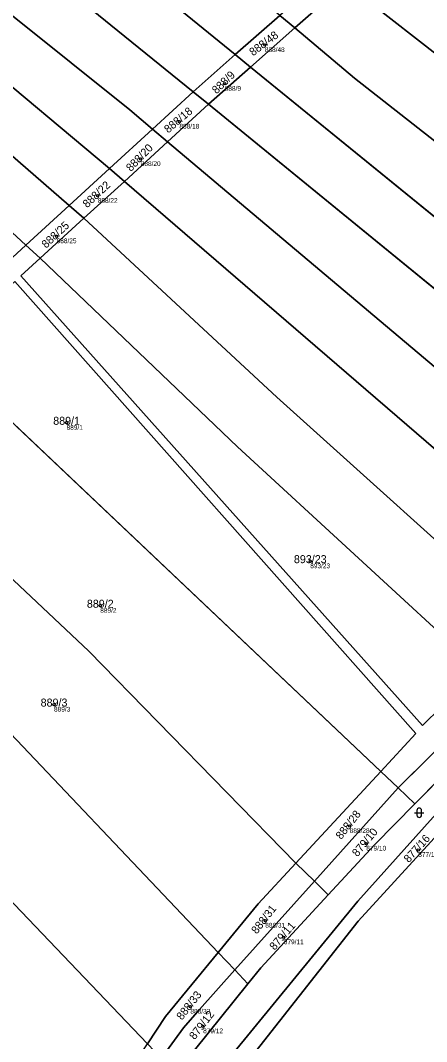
# Model space of a CAD drawing. Extents: x -603967 to -594699, y -1179315 to -1165625.
# Drawn here: x -597518.2 to -597432, y -1171449.4 to -1171232.5 of the extents above; entities that cross this region are included whole.
import ezdxf

# ---------------------------------------------------------------- set-up
doc = ezdxf.new("R2010")
doc.units = 0
for name, color, linetype in [('Definiční body', 7, 'Continuous'), ('Hranice parcel', 7, 'Continuous'), ('Parcelní čísla', 7, 'Continuous'), ('Polygon parcely', 7, 'Continuous'), ('Značky kultur', 7, 'Continuous')]:
    doc.layers.add(name, color=color, linetype=linetype)

msp = doc.modelspace()

# ---------------------------------------------------------------- linework, layer by layer
at = {"layer": 'Definiční body'}
for centre in [(-597466.34, -1171237.72994), (-597474.86, -1171245.95994), (-597484.48, -1171253.98994), (-597492.69, -1171261.93994), (-597501.83, -1171269.75994), (-597510.56, -1171278.33994), (-597508.45, -1171317.97994), (-597456.7, -1171347.36994), (-597501.3, -1171356.83994), (-597511.12, -1171377.82994), (-597448.32, -1171403.61994), (-597444.79, -1171407.34994), (-597433.76, -1171408.68994), (-597466.25, -1171423.70994), (-597462.31, -1171427.23994), (-597482.14, -1171441.98994), (-597479.44, -1171446.14994)]:
    msp.add_circle(centre, 0.25, dxfattribs=at)
at = {"layer": 'Hranice parcel'}
for p, q in [((-597472.67, -1171239.77), (-597602.2, -1171134.46)), ((-597481.53, -1171247.68), (-597611.54, -1171142.36)), ((-597459.97, -1171234.11), (-597449.24, -1171224.62)), ((-597449.24, -1171224.62), (-597350.39, -1171301.68)), ((-597463.12, -1171231.46), (-597472.67, -1171239.77)), ((-597463.12, -1171231.46), (-597459.97, -1171234.11)), ((-597469.39, -1171242.44), (-597459.97, -1171234.11)), ((-597472.67, -1171239.77), (-597481.53, -1171247.68)), ((-597469.39, -1171242.44), (-597472.67, -1171239.77)), ((-597478.28, -1171250.33), (-597469.39, -1171242.44)), ((-597371.53, -1171322.01), (-597469.39, -1171242.44)), ((-597490.18, -1171255.6), (-597481.53, -1171247.68)), ((-597481.53, -1171247.68), (-597478.28, -1171250.33)), ((-597478.28, -1171250.33), (-597486.99, -1171258.29)), ((-597380.16, -1171330.44), (-597478.28, -1171250.33)), ((-597490.18, -1171255.6), (-597499.3, -1171263.96)), ((-597490.18, -1171255.6), (-597486.99, -1171258.29)), ((-597496.18, -1171266.69), (-597486.99, -1171258.29)), ((-597486.99, -1171258.29), (-597389.98, -1171340.1)), ((-597499.3, -1171263.96), (-597507.9, -1171271.83)), ((-597499.3, -1171263.96), (-597496.18, -1171266.69)), ((-597504.78, -1171274.54), (-597496.18, -1171266.69)), ((-597496.18, -1171266.69), (-597399.82, -1171349.78)), ((-597507.9, -1171271.83), (-597517.08, -1171280.25)), ((-597507.9, -1171271.83), (-597504.78, -1171274.54)), ((-597514.06, -1171283.04), (-597504.78, -1171274.54)), ((-597517.08, -1171280.25), (-597514.06, -1171283.04)), ((-597536.01, -1171302.78), (-597441.73, -1171392.05)), ((-597416.59, -1171374.28), (-597438.05, -1171395.53)), ((-597413.26, -1171377.4), (-597434.49, -1171398.91)), ((-597441.73, -1171392.05), (-597459.73, -1171411.51)), ((-597441.73, -1171392.05), (-597438.05, -1171395.53)), ((-597438.05, -1171395.53), (-597455.81, -1171415.35)), ((-597438.05, -1171395.53), (-597434.49, -1171398.91)), ((-597459.73, -1171411.51), (-597455.81, -1171415.35)), ((-597455.81, -1171415.35), (-597472.71, -1171434.21)), ((-597455.81, -1171415.35), (-597452.88, -1171418.22)), ((-597476.23, -1171430.49), (-597472.71, -1171434.21)), ((-597472.71, -1171434.21), (-597469.94, -1171437.13))]:
    msp.add_line(p, q, dxfattribs=at)
for points in [[(-597619, -1171152.15), (-597495.03, -1171251.51), (-597490.18, -1171255.6)], [(-597625.73, -1171158.41), (-597527.76, -1171240.19), (-597499.3, -1171263.96)], [(-597596.69, -1171198.02), (-597549.97, -1171235.28), (-597507.9, -1171271.83)], [(-597459.97, -1171234.11), (-597447.27, -1171244.77), (-597361.34, -1171312.21)], [(-597517.08, -1171280.25), (-597519.96, -1171282.89), (-597546.95, -1171253.04)], [(-597546.95, -1171253.04), (-597526.84, -1171271.23), (-597517.08, -1171280.25)], [(-597504.78, -1171274.54), (-597463.8, -1171312.54), (-597410.62, -1171360.4)], [(-597420.76, -1171370.38), (-597432.83, -1171382.26), (-597518.17, -1171286.79), (-597514.06, -1171283.04)], [(-597514.06, -1171283.04), (-597472.17, -1171323.11), (-597420.76, -1171370.38)], [(-597536.01, -1171302.78), (-597519.45, -1171287.94), (-597434.29, -1171384), (-597441.73, -1171392.05)], [(-597554.16, -1171319.04), (-597503.7, -1171366.48), (-597459.73, -1171411.51)], [(-597570.57, -1171333.75), (-597529.49, -1171374.44), (-597476.23, -1171430.49)], [(-597587.43, -1171348.86), (-597550.95, -1171387.45), (-597491.29, -1171449.91)], [(-597400.18, -1171364.14), (-597404.12, -1171372.23), (-597446.62, -1171419.62), (-597477.72, -1171457.61)], [(-597400.25, -1171373.28), (-597446.51, -1171423.81), (-597471.59, -1171455.69)], [(-597434.49, -1171398.91), (-597442.99, -1171407.52), (-597452.88, -1171418.22)], [(-597459.73, -1171411.51), (-597467.74, -1171420.18), (-597476.23, -1171430.49)], [(-597452.88, -1171418.22), (-597467.22, -1171433.75), (-597469.94, -1171437.13)], [(-597476.23, -1171430.49), (-597487.43, -1171444.09), (-597491.29, -1171449.91)], [(-597472.71, -1171434.21), (-597480.25, -1171442.63), (-597483.59, -1171446.52), (-597487.97, -1171452.48), (-597488.32, -1171453.02)], [(-597469.94, -1171437.13), (-597481.29, -1171451.23), (-597483.39, -1171454.62)]]:
    msp.add_lwpolyline(points, dxfattribs=at)
at = {"layer": 'Polygon parcely'}
for points in [[(-597472.67, -1171239.77), (-597463.12, -1171231.46), (-597483.32, -1171214.5), (-597508.5, -1171195.43), (-597593.52, -1171129.72), (-597602.2, -1171134.46)], [(-597472.67, -1171239.77), (-597602.2, -1171134.46), (-597611.54, -1171142.36), (-597481.53, -1171247.68)], [(-597490.18, -1171255.6), (-597481.53, -1171247.68), (-597611.54, -1171142.36), (-597619, -1171152.15), (-597495.03, -1171251.51)], [(-597527.76, -1171240.19), (-597499.3, -1171263.96), (-597490.18, -1171255.6), (-597495.03, -1171251.51), (-597619, -1171152.15), (-597619.88, -1171153.3), (-597625.73, -1171158.41)], [(-597507.9, -1171271.83), (-597499.3, -1171263.96), (-597527.76, -1171240.19), (-597625.73, -1171158.41), (-597629.36, -1171161.92), (-597596.69, -1171198.02), (-597549.97, -1171235.28)], [(-597517.08, -1171280.25), (-597507.9, -1171271.83), (-597549.97, -1171235.28), (-597596.69, -1171198.02), (-597546.95, -1171253.04), (-597526.84, -1171271.23)], [(-597449.24, -1171224.62), (-597350.39, -1171301.68), (-597340.26, -1171291.95), (-597425, -1171221.3), (-597435.57, -1171212.53)], [(-597463.12, -1171231.46), (-597459.97, -1171234.11), (-597449.24, -1171224.62), (-597452.37, -1171222.12)], [(-597361.34, -1171312.21), (-597350.39, -1171301.68), (-597449.24, -1171224.62), (-597459.97, -1171234.11), (-597447.27, -1171244.77)], [(-597463.12, -1171231.46), (-597472.67, -1171239.77), (-597469.39, -1171242.44), (-597459.97, -1171234.11)], [(-597519.45, -1171287.94), (-597434.29, -1171384), (-597441.73, -1171392.05), (-597438.05, -1171395.53), (-597416.59, -1171374.28), (-597420.76, -1171370.38), (-597432.83, -1171382.26), (-597518.17, -1171286.79), (-597514.06, -1171283.04), (-597517.08, -1171280.25), (-597519.96, -1171282.89), (-597546.95, -1171253.04), (-597560.31, -1171240.95), (-597568.57, -1171234.15), (-597522.47, -1171285.14), (-597538.99, -1171299.95), (-597536.01, -1171302.78)], [(-597469.39, -1171242.44), (-597371.53, -1171322.01), (-597361.34, -1171312.21), (-597447.27, -1171244.77), (-597459.97, -1171234.11)], [(-597481.53, -1171247.68), (-597478.28, -1171250.33), (-597469.39, -1171242.44), (-597472.67, -1171239.77)], [(-597371.53, -1171322.01), (-597469.39, -1171242.44), (-597478.28, -1171250.33), (-597380.16, -1171330.44)], [(-597486.99, -1171258.29), (-597478.28, -1171250.33), (-597481.53, -1171247.68), (-597490.18, -1171255.6)], [(-597389.98, -1171340.1), (-597380.16, -1171330.44), (-597478.28, -1171250.33), (-597486.99, -1171258.29)], [(-597546.95, -1171253.04), (-597519.96, -1171282.89), (-597517.08, -1171280.25), (-597526.84, -1171271.23)], [(-597486.99, -1171258.29), (-597490.18, -1171255.6), (-597499.3, -1171263.96), (-597496.18, -1171266.69)], [(-597399.82, -1171349.78), (-597389.98, -1171340.1), (-597486.99, -1171258.29), (-597496.18, -1171266.69)], [(-597507.9, -1171271.83), (-597504.78, -1171274.54), (-597496.18, -1171266.69), (-597499.3, -1171263.96)], [(-597463.8, -1171312.54), (-597410.62, -1171360.4), (-597399.82, -1171349.78), (-597496.18, -1171266.69), (-597504.78, -1171274.54)], [(-597299.7, -1171268.37), (-597300.38, -1171267.91), (-597305.37, -1171272.56), (-597400.25, -1171373.28), (-597446.51, -1171423.81), (-597471.59, -1171455.69), (-597440.48, -1171473.06), (-597411.95, -1171427.19), (-597318.05, -1171289.57)], [(-597504.78, -1171274.54), (-597507.9, -1171271.83), (-597517.08, -1171280.25), (-597514.06, -1171283.04)], [(-597472.17, -1171323.11), (-597420.76, -1171370.38), (-597410.62, -1171360.4), (-597463.8, -1171312.54), (-597504.78, -1171274.54), (-597514.06, -1171283.04)], [(-597514.06, -1171283.04), (-597518.17, -1171286.79), (-597432.83, -1171382.26), (-597420.76, -1171370.38), (-597472.17, -1171323.11)], [(-597441.73, -1171392.05), (-597434.29, -1171384), (-597519.45, -1171287.94), (-597536.01, -1171302.78)], [(-597503.7, -1171366.48), (-597459.73, -1171411.51), (-597441.73, -1171392.05), (-597536.01, -1171302.78), (-597554.16, -1171319.04)], [(-597476.23, -1171430.49), (-597467.74, -1171420.18), (-597459.73, -1171411.51), (-597503.7, -1171366.48), (-597554.16, -1171319.04), (-597570.57, -1171333.75), (-597529.49, -1171374.44)], [(-597491.29, -1171449.91), (-597487.43, -1171444.09), (-597476.23, -1171430.49), (-597529.49, -1171374.44), (-597570.57, -1171333.75), (-597587.43, -1171348.86), (-597550.95, -1171387.45)], [(-597503.62, -1171468.5), (-597491.29, -1171449.91), (-597550.95, -1171387.45), (-597587.43, -1171348.86), (-597602.71, -1171362.55)], [(-597446.62, -1171419.62), (-597477.72, -1171457.61), (-597474.54, -1171459.44), (-597471.59, -1171455.69), (-597446.51, -1171423.81), (-597400.25, -1171373.28), (-597393.07, -1171357.03), (-597400.18, -1171364.14), (-597404.12, -1171372.23)], [(-597403.24, -1171367.24), (-597413.26, -1171377.4), (-597434.49, -1171398.91), (-597442.99, -1171407.52), (-597452.88, -1171418.22), (-597467.22, -1171433.75), (-597469.94, -1171437.13), (-597481.29, -1171451.23), (-597483.39, -1171454.62), (-597477.72, -1171457.61), (-597446.62, -1171419.62), (-597404.12, -1171372.23), (-597400.18, -1171364.14)], [(-597434.49, -1171398.91), (-597413.26, -1171377.4), (-597416.59, -1171374.28), (-597438.05, -1171395.53)], [(-597438.05, -1171395.53), (-597441.73, -1171392.05), (-597459.73, -1171411.51), (-597455.81, -1171415.35)], [(-597455.81, -1171415.35), (-597452.88, -1171418.22), (-597442.99, -1171407.52), (-597434.49, -1171398.91), (-597438.05, -1171395.53)], [(-597472.71, -1171434.21), (-597455.81, -1171415.35), (-597459.73, -1171411.51), (-597467.74, -1171420.18), (-597476.23, -1171430.49)], [(-597455.81, -1171415.35), (-597472.71, -1171434.21), (-597469.94, -1171437.13), (-597467.22, -1171433.75), (-597452.88, -1171418.22)], [(-597488.32, -1171453.02), (-597487.97, -1171452.48), (-597483.59, -1171446.52), (-597480.25, -1171442.63), (-597472.71, -1171434.21), (-597476.23, -1171430.49), (-597487.43, -1171444.09), (-597491.29, -1171449.91)], [(-597484.73, -1171456.78), (-597483.39, -1171454.62), (-597481.29, -1171451.23), (-597469.94, -1171437.13), (-597472.71, -1171434.21), (-597480.25, -1171442.63), (-597483.59, -1171446.52), (-597487.97, -1171452.48), (-597488.32, -1171453.02)]]:
    msp.add_lwpolyline(points, close=True, dxfattribs=at)
at = {"layer": 'Značky kultur'}
for p, q in [((-597434.541, -1171400.801), (-597432.539, -1171400.801)), ((-597434.041, -1171400.301), (-597434.041, -1171401.302)), ((-597433.039, -1171401.302), (-597433.039, -1171400.301))]:
    msp.add_line(p, q, dxfattribs=at)
for centre, start, end in [((-597433.54, -1171400.3009), 0, 180), ((-597433.54, -1171401.3009), 180, 359.9878861)]:
    msp.add_arc(centre, 0.5, start, end, dxfattribs=at)

# ---------------------------------------------------------------- texts
at = {"layer": 'Definiční body'}
for s, p in [('888/48', (-597466.34, -1171239.219)), ('888/9', (-597474.86, -1171247.449)), ('888/18', (-597484.48, -1171255.479)), ('888/20', (-597492.69, -1171263.429)), ('888/22', (-597501.83, -1171271.249)), ('888/25', (-597510.56, -1171279.829)), ('889/1', (-597508.45, -1171319.469)), ('893/23', (-597456.7, -1171348.859)), ('889/2', (-597501.3, -1171358.329)), ('889/3', (-597511.12, -1171379.319)), ('888/28', (-597448.32, -1171405.109)), ('879/10', (-597444.79, -1171408.839)), ('877/16', (-597433.76, -1171410.179)), ('888/31', (-597466.25, -1171425.199)), ('879/11', (-597462.31, -1171428.729)), ('888/33', (-597482.14, -1171443.479)), ('879/12', (-597479.44, -1171447.639))]:
    msp.add_text(s, height=0.999996, dxfattribs=at).set_placement(p)
at = {"layer": 'Parcelní čísla'}
for s, rotation, p in [('888/48', 37, (-597468.852, -1171240.155)), ('888/9', 43.9999972, (-597476.604, -1171248.235)), ('888/18', 40, (-597486.862, -1171256.543)), ('888/20', 46, (-597494.792, -1171264.728)), ('888/22', 43, (-597504.075, -1171272.434)), ('888/25', 43, (-597512.805, -1171281.014)), ('888/28', 52, (-597450.119, -1171406.613)), ('879/10', 50, (-597446.692, -1171410.278)), ('877/16', 48, (-597435.763, -1171411.55)), ('888/31', 52, (-597468.049, -1171426.703)), ('879/11', 49, (-597464.263, -1171430.134)), ('888/33', 52, (-597483.939, -1171444.983)), ('879/12', 52, (-597481.239, -1171449.143))]:
    msp.add_text(s, height=1.699998, rotation=rotation, dxfattribs=at).set_placement(p)
for s, p in [('889/1', (-597511.286, -1171318.405)), ('893/23', (-597460.166, -1171347.795)), ('889/2', (-597504.136, -1171357.265)), ('889/3', (-597513.956, -1171378.255))]:
    msp.add_text(s, height=1.699998, dxfattribs=at).set_placement(p)

doc.saveas('drawing.dxf')
